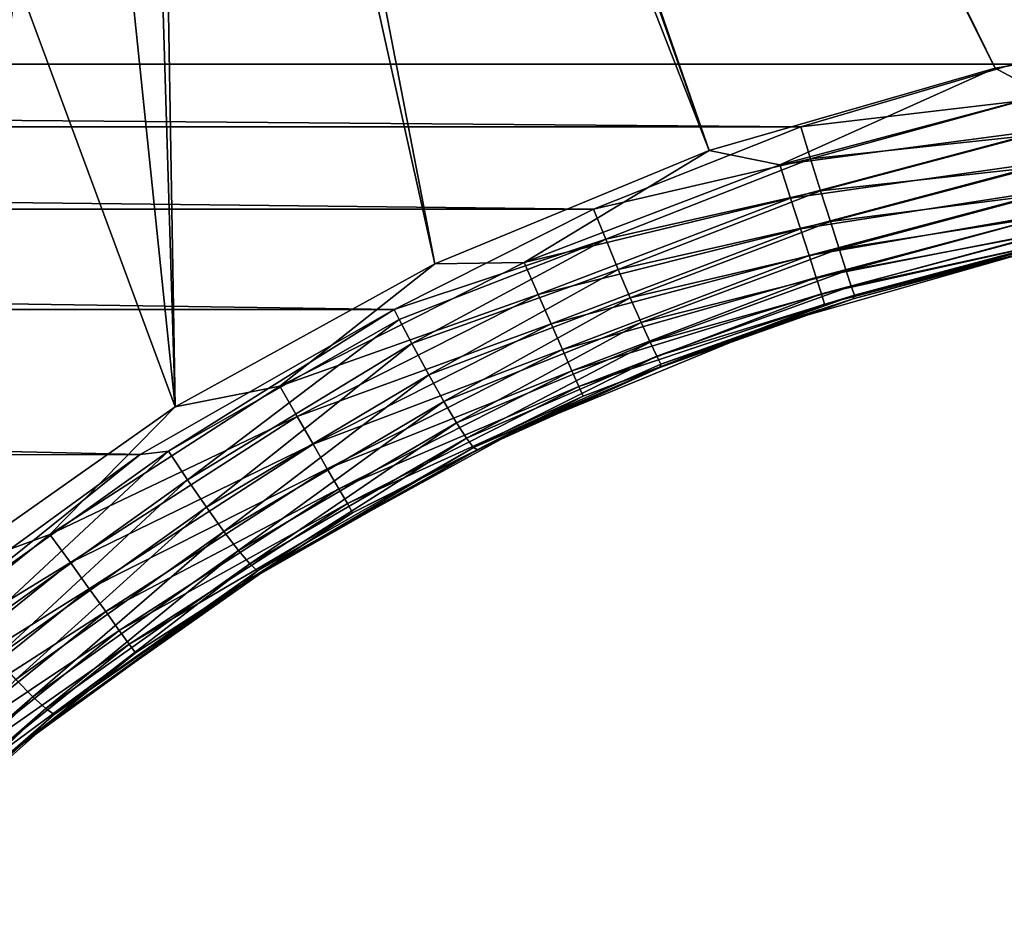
# Model space of a CAD drawing. Header units: metres. Extents: x -106 to 264, y -111 to 81.
# Tile 113 of 549: x 24 to 32, y -15 to -8. Entities that reach past the tile are written whole.
import ezdxf

# ---------------------------------------------------------------- set-up
doc = ezdxf.new("R2010")
doc.units = ezdxf.units.M
doc.layers.add('solid_20422013', color=7, linetype='CONTINUOUS')

msp = doc.modelspace()

# ---------------------------------------------------------------- linework, layer by layer
at = {"layer": 'solid_20422013'}
for points in [[(-31.945723, -8.004942, -19), (-34.248116, -7.626623, -19), (88.5, 19.5, -19)], [(31.945723, -8.004942, -19), (-31.945723, -8.004942, -19), (88.5, 19.5, -19)], [(31.797134, -8.038294, 19), (22.398636, 11.103564, 19), (23.465158, 8.620849, 19)], [(31.797134, -8.038294, 19), (34.154991, -7.639208, 19), (22.398636, 11.103564, 19)], [(29.49114, -8.702693, 19), (23.465158, 8.620849, 19), (24.262009, 6.027804, 19)], [(29.49114, -8.702693, 19), (31.797134, -8.038294, 19), (23.465158, 8.620849, 19)], [(29.49114, -8.702693, 19), (24.262009, 6.027804, 19), (24.769415, 3.378479, 19)], [(24.769415, 3.378479, 19), (27.27673, -9.6161, 19), (29.49114, -8.702693, 19)], [(27.27673, -9.6161, 19), (24.769415, 3.378479, 19), (24.990267, 0.675939, 19)], [(25.181824, -10.770038, 19), (24.990267, 0.675939, 19), (24.917341, -2.01754, 19)], [(25.181824, -10.770038, 19), (27.27673, -9.6161, 19), (24.990267, 0.675939, 19)], [(25.181824, -10.770038, 19), (24.917341, -2.01754, 19), (24.552698, -4.703825, 19)], [(25.181824, -10.770038, 19), (24.552698, -4.703825, 19), (23.904106, -7.317517, 19)], [(23.228586, -12.146452, 19), (25.181824, -10.770038, 19), (23.904106, -7.317517, 19)], [(32.192829, -8.250951, 18.971178), (34.154991, -7.639208, 19), (31.797134, -8.038294, 19)], [(30.228977, -8.512292, -18.990953), (-31.945723, -8.004942, -19), (31.945723, -8.004942, -19)], [(-30.230602, -8.511734, -18.990973), (-31.945723, -8.004942, -19), (30.228977, -8.512292, -18.990953)], [(30.228977, -8.512292, -18.990953), (31.945723, -8.004942, -19), (32.01099, -8.300763, -18.969091)], [(30.059725, -8.819191, 18.971178), (31.797134, -8.038294, 19), (29.49114, -8.702693, 19)], [(30.059725, -8.819191, 18.971178), (32.192829, -8.250951, 18.971178), (31.797134, -8.038294, 19)], [(32.251068, -8.526525, 18.885706), (32.192829, -8.250951, 18.971178), (30.059725, -8.819191, 18.971178)], [(30.228977, -8.512292, -18.990953), (32.01099, -8.300763, -18.969091), (30.308729, -8.768825, -18.957352)], [(30.308729, -8.768825, -18.957352), (32.01099, -8.300763, -18.969091), (32.072956, -8.581616, -18.87886)], [(-30.230602, -8.511734, -18.990973), (30.228977, -8.512292, -18.990953), (28.55736, -9.175474, -18.951775)], [(-28.558949, -9.174756, -18.951834), (-30.230602, -8.511734, -18.990973), (28.55736, -9.175474, -18.951775)], [(30.308729, -8.768825, -18.957352), (28.55736, -9.175474, -18.951775), (30.228977, -8.512292, -18.990953)], [(30.146296, -9.087218, 18.885706), (32.251068, -8.526525, 18.885706), (30.059725, -8.819191, 18.971178)], [(32.304737, -8.780464, 18.746878), (32.251068, -8.526525, 18.885706), (30.146296, -9.087218, 18.885706)], [(30.308729, -8.768825, -18.957352), (32.072956, -8.581616, -18.87886), (30.389956, -9.028513, -18.870138)], [(30.389956, -9.028513, -18.870138), (32.072956, -8.581616, -18.87886), (32.129322, -8.837096, -18.734426)], [(27.997244, -9.606088, 18.971178), (29.49114, -8.702693, 19), (27.27673, -9.6161, 19)], [(27.997244, -9.606088, 18.971178), (30.059725, -8.819191, 18.971178), (29.49114, -8.702693, 19)], [(30.308729, -8.768825, -18.957352), (28.65686, -9.418468, -18.908016), (28.55736, -9.175474, -18.951775)], [(30.308729, -8.768825, -18.957352), (30.389956, -9.028513, -18.870138), (28.65686, -9.418468, -18.908016)], [(30.226068, -9.334203, 18.746878), (32.304737, -8.780464, 18.746878), (30.146296, -9.087218, 18.885706)], [(32.351765, -9.002989, 18.560036), (32.304737, -8.780464, 18.746878), (30.226068, -9.334203, 18.746878)], [(30.146296, -9.087218, 18.885706), (30.059725, -8.819191, 18.971178), (27.997244, -9.606088, 18.971178)], [(30.389956, -9.028513, -18.870138), (32.129322, -8.837096, -18.734426), (30.468052, -9.276072, -18.726786)], [(30.468052, -9.276072, -18.726786), (32.129322, -8.837096, -18.734426), (32.177792, -9.056771, -18.543934)], [(30.389956, -9.028513, -18.870138), (28.757648, -9.661296, -18.812857), (28.65686, -9.418468, -18.908016)], [(30.389956, -9.028513, -18.870138), (30.468052, -9.276072, -18.726786), (28.757648, -9.661296, -18.812857)], [(30.295973, -9.550633, 18.560036), (32.351765, -9.002989, 18.560036), (30.226068, -9.334203, 18.746878)], [(32.390343, -9.185531, 18.332376), (32.351765, -9.002989, 18.560036), (30.295973, -9.550633, 18.560036)], [(28.111208, -9.863665, 18.885706), (30.146296, -9.087218, 18.885706), (27.997244, -9.606088, 18.971178)], [(30.226068, -9.334203, 18.746878), (30.146296, -9.087218, 18.885706), (28.111208, -9.863665, 18.885706)], [(30.468052, -9.276072, -18.726786), (32.177792, -9.056771, -18.543934), (30.537962, -9.495285, -18.531254)], [(30.537962, -9.495285, -18.531254), (32.177792, -9.056771, -18.543934), (32.21645, -9.231985, -18.319189)], [(-28.558949, -9.174756, -18.951834), (28.55736, -9.175474, -18.951775), (26.949268, -9.985374, -18.861515)], [(-26.949268, -9.985374, -18.861515), (-28.558949, -9.174756, -18.951834), (26.949268, -9.985374, -18.861515)], [(28.55736, -9.175474, -18.951775), (28.65686, -9.418468, -18.908016), (26.949268, -9.985374, -18.861515)], [(30.353319, -9.728175, 18.332376), (32.390343, -9.185531, 18.332376), (30.295973, -9.550633, 18.560036)], [(32.418987, -9.32106, 18.072664), (32.390343, -9.185531, 18.332376), (30.353319, -9.728175, 18.332376)], [(30.468052, -9.276072, -18.726786), (28.854469, -9.889912, -18.66506), (28.757648, -9.661296, -18.812857)], [(30.468052, -9.276072, -18.726786), (30.537962, -9.495285, -18.531254), (28.854469, -9.889912, -18.66506)], [(30.537962, -9.495285, -18.531254), (32.21645, -9.231985, -18.319189), (30.595255, -9.672192, -18.294115)], [(30.595255, -9.672192, -18.294115), (32.21645, -9.231985, -18.319189), (32.24501, -9.361441, -18.065983)], [(28.216223, -10.101018, 18.746878), (30.226068, -9.334203, 18.746878), (28.111208, -9.863665, 18.885706)], [(30.295973, -9.550633, 18.560036), (30.226068, -9.334203, 18.746878), (28.216223, -10.101018, 18.746878)], [(30.395895, -9.859994, 18.072664), (32.418987, -9.32106, 18.072664), (30.353319, -9.728175, 18.332376)], [(32.436592, -9.40436, 17.790901), (32.418987, -9.32106, 18.072664), (30.395895, -9.859994, 18.072664)], [(30.595255, -9.672192, -18.294115), (32.24501, -9.361441, -18.065983), (30.637012, -9.797899, -18.030739)], [(30.637012, -9.797899, -18.030739), (32.24501, -9.361441, -18.065983), (32.26284, -9.442247, -17.789116)], [(28.65686, -9.418468, -18.908016), (26.989979, -10.0647, -18.847626), (26.949268, -9.985374, -18.861515)], [(28.65686, -9.418468, -18.908016), (27.0912, -10.258611, -18.789455), (26.989979, -10.0647, -18.847626)], [(28.65686, -9.418468, -18.908016), (28.757648, -9.661296, -18.812857), (27.0912, -10.258611, -18.789455)], [(30.422062, -9.941012, 17.790901), (32.436592, -9.40436, 17.790901), (30.395895, -9.859994, 18.072664)], [(32.15184, -9.495909, 17.5), (32.436592, -9.40436, 17.790901), (30.422062, -9.941012, 17.790901)], [(30.637012, -9.797899, -18.030739), (32.26284, -9.442247, -17.789116), (30.662291, -9.869958, -17.758165)], [(30.662291, -9.869958, -17.758165), (32.26284, -9.442247, -17.789116), (32.268902, -9.469713, -17.5)], [(30.537962, -9.495285, -18.531254), (28.94145, -10.090093, -18.469273), (28.854469, -9.889912, -18.66506)], [(30.537962, -9.495285, -18.531254), (30.595255, -9.672192, -18.294115), (28.94145, -10.090093, -18.469273)], [(30.007679, -10.110014, 17.5), (32.15184, -9.495909, 17.5), (30.422062, -9.941012, 17.790901)], [(30.652084, -9.89806, -17.491673), (32.15184, -9.495909, 17.5), (30.007679, -10.110014, 17.5)], [(30.652084, -9.89806, -17.491673), (32.268902, -9.469713, -17.5), (32.15184, -9.495909, 17.5)], [(30.662291, -9.869958, -17.758165), (32.268902, -9.469713, -17.5), (30.652084, -9.89806, -17.491673)], [(26.027735, -10.603116, 18.971178), (27.997244, -9.606088, 18.971178), (27.27673, -9.6161, 19)], [(28.111208, -9.863665, 18.885706), (27.997244, -9.606088, 18.971178), (26.027735, -10.603116, 18.971178)], [(28.308247, -10.30901, 18.560036), (30.295973, -9.550633, 18.560036), (28.216223, -10.101018, 18.746878)], [(30.353319, -9.728175, 18.332376), (30.295973, -9.550633, 18.560036), (28.308247, -10.30901, 18.560036)], [(26.027735, -10.603116, 18.971178), (27.27673, -9.6161, 19), (25.181824, -10.770038, 19)], [(28.757648, -9.661296, -18.812857), (27.227757, -10.512119, -18.653406), (27.0912, -10.258611, -18.789455)], [(28.757648, -9.661296, -18.812857), (28.854469, -9.889912, -18.66506), (27.227757, -10.512119, -18.653406)], [(30.595255, -9.672192, -18.294115), (29.013493, -10.250013, -18.235878), (28.94145, -10.090093, -18.469273)], [(30.595255, -9.672192, -18.294115), (30.637012, -9.797899, -18.030739), (29.013493, -10.250013, -18.235878)], [(28.383738, -10.47963, 18.332376), (30.353319, -9.728175, 18.332376), (28.308247, -10.30901, 18.560036)], [(30.395895, -9.859994, 18.072664), (30.353319, -9.728175, 18.332376), (28.383738, -10.47963, 18.332376)], [(30.637012, -9.797899, -18.030739), (29.067226, -10.362476, -17.979225), (29.013493, -10.250013, -18.235878)], [(30.637012, -9.797899, -18.030739), (30.662291, -9.869958, -17.758165), (29.067226, -10.362476, -17.979225)], [(26.167856, -10.847451, 18.885706), (28.111208, -9.863665, 18.885706), (26.027735, -10.603116, 18.971178)], [(28.216223, -10.101018, 18.746878), (28.111208, -9.863665, 18.885706), (26.167856, -10.847451, 18.885706)], [(28.854469, -9.889912, -18.66506), (27.349138, -10.727939, -18.464729), (27.227757, -10.512119, -18.653406)], [(28.854469, -9.889912, -18.66506), (28.94145, -10.090093, -18.469273), (27.349138, -10.727939, -18.464729)], [(28.439785, -10.606308, 18.072664), (30.395895, -9.859994, 18.072664), (28.383738, -10.47963, 18.332376)], [(30.422062, -9.941012, 17.790901), (30.395895, -9.859994, 18.072664), (28.439785, -10.606308, 18.072664)], [(30.662291, -9.869958, -17.758165), (29.101488, -10.425877, -17.714874), (29.067226, -10.362476, -17.979225)], [(30.652084, -9.89806, -17.491673), (30.007679, -10.110014, 17.5), (29.092125, -10.453775, -17.455973)], [(30.652084, -9.89806, -17.491673), (29.092125, -10.453775, -17.455973), (29.101488, -10.425877, -17.714874)], [(30.662291, -9.869958, -17.758165), (30.652084, -9.89806, -17.491673), (29.101488, -10.425877, -17.714874)], [(24.900822, -11.156499, -18.696924), (-26.949268, -9.985374, -18.861515), (26.949268, -9.985374, -18.861515)], [(24.900822, -11.156499, -18.696924), (-24.89687, -11.159752, -18.696466), (-26.949268, -9.985374, -18.861515)], [(25.127964, -11.127584, -18.697666), (24.900822, -11.156499, -18.696924), (26.949268, -9.985374, -18.861515)], [(25.127964, -11.127584, -18.697666), (26.949268, -9.985374, -18.861515), (26.989979, -10.0647, -18.847626)], [(28.474234, -10.684167, 17.790901), (30.422062, -9.941012, 17.790901), (28.439785, -10.606308, 18.072664)], [(30.007679, -10.110014, 17.5), (30.422062, -9.941012, 17.790901), (28.474234, -10.684167, 17.790901)], [(25.282446, -11.360208, -18.617283), (25.127964, -11.127584, -18.697666), (26.989979, -10.0647, -18.847626)], [(25.282446, -11.360208, -18.617283), (26.989979, -10.0647, -18.847626), (27.0912, -10.258611, -18.789455)], [(26.296976, -11.072603, 18.746878), (28.216223, -10.101018, 18.746878), (26.167856, -10.847451, 18.885706)], [(28.308247, -10.30901, 18.560036), (28.216223, -10.101018, 18.746878), (26.296976, -11.072603, 18.746878)], [(28.94145, -10.090093, -18.469273), (27.452116, -10.900875, -18.232374), (27.349138, -10.727939, -18.464729)], [(28.94145, -10.090093, -18.469273), (29.013493, -10.250013, -18.235878), (27.452116, -10.900875, -18.232374)], [(27.945229, -10.959043, 17.5), (30.007679, -10.110014, 17.5), (28.474234, -10.684167, 17.790901)], [(29.092125, -10.453775, -17.455973), (30.007679, -10.110014, 17.5), (27.945229, -10.959043, 17.5)], [(25.434982, -11.581501, -18.478142), (25.282446, -11.360208, -18.617283), (27.0912, -10.258611, -18.789455)], [(25.434982, -11.581501, -18.478142), (27.0912, -10.258611, -18.789455), (27.227757, -10.512119, -18.653406)], [(26.410122, -11.269901, 18.560036), (28.308247, -10.30901, 18.560036), (26.296976, -11.072603, 18.746878)], [(28.383738, -10.47963, 18.332376), (28.308247, -10.30901, 18.560036), (26.410122, -11.269901, 18.560036)], [(29.013493, -10.250013, -18.235878), (27.532356, -11.024274, -17.970551), (27.452116, -10.900875, -18.232374)], [(29.013493, -10.250013, -18.235878), (29.067226, -10.362476, -17.979225), (27.532356, -11.024274, -17.970551)], [(29.067226, -10.362476, -17.979225), (27.590244, -11.098736, -17.678015), (27.532356, -11.024274, -17.970551)], [(29.067226, -10.362476, -17.979225), (29.101488, -10.425877, -17.714874), (27.590244, -11.098736, -17.678015)], [(26.502939, -11.431749, 18.332376), (28.383738, -10.47963, 18.332376), (26.410122, -11.269901, 18.560036)], [(28.439785, -10.606308, 18.072664), (28.383738, -10.47963, 18.332376), (26.502939, -11.431749, 18.332376)], [(29.101488, -10.425877, -17.714874), (29.092125, -10.453775, -17.455973), (27.590244, -11.098736, -17.678015)], [(29.092125, -10.453775, -17.455973), (27.621037, -11.117782, -17.376112), (27.590244, -11.098736, -17.678015)], [(29.092125, -10.453775, -17.455973), (27.945229, -10.959043, 17.5), (27.621037, -11.117782, -17.376112)], [(25.575567, -11.776132, -18.283535), (25.434982, -11.581501, -18.478142), (27.227757, -10.512119, -18.653406)], [(25.575567, -11.776132, -18.283535), (27.227757, -10.512119, -18.653406), (27.349138, -10.727939, -18.464729)], [(24.172537, -11.799474, 18.971178), (26.027735, -10.603116, 18.971178), (25.181824, -10.770038, 19)], [(26.167856, -10.847451, 18.885706), (26.027735, -10.603116, 18.971178), (24.172537, -11.799474, 18.971178)], [(26.571852, -11.551916, 18.072664), (28.439785, -10.606308, 18.072664), (26.502939, -11.431749, 18.332376)], [(28.474234, -10.684167, 17.790901), (28.439785, -10.606308, 18.072664), (26.571852, -11.551916, 18.072664)], [(26.614206, -11.625772, 17.790901), (28.474234, -10.684167, 17.790901), (26.571852, -11.551916, 18.072664)], [(27.945229, -10.959043, 17.5), (28.474234, -10.684167, 17.790901), (26.614206, -11.625772, 17.790901)], [(24.172537, -11.799474, 18.971178), (25.181824, -10.770038, 19), (23.228586, -12.146452, 19)], [(25.694874, -11.930862, -18.044098), (25.575567, -11.776132, -18.283535), (27.349138, -10.727939, -18.464729)], [(25.694874, -11.930862, -18.044098), (27.349138, -10.727939, -18.464729), (27.452116, -10.900875, -18.232374)], [(24.337297, -12.02792, 18.885706), (26.167856, -10.847451, 18.885706), (24.172537, -11.799474, 18.971178)], [(26.296976, -11.072603, 18.746878), (26.167856, -10.847451, 18.885706), (24.337297, -12.02792, 18.885706)], [(25.7862, -12.037384, -17.775997), (25.694874, -11.930862, -18.044098), (27.452116, -10.900875, -18.232374)], [(25.7862, -12.037384, -17.775997), (27.452116, -10.900875, -18.232374), (27.532356, -11.024274, -17.970551)], [(25.990137, -12.032435, 17.5), (27.945229, -10.959043, 17.5), (26.614206, -11.625772, 17.790901)], [(27.621037, -11.117782, -17.376112), (27.945229, -10.959043, 17.5), (25.990137, -12.032435, 17.5)], [(25.846653, -12.093699, -17.497494), (25.7862, -12.037384, -17.775997), (27.532356, -11.024274, -17.970551)], [(25.846653, -12.093699, -17.497494), (27.532356, -11.024274, -17.970551), (27.590244, -11.098736, -17.678015)], [(24.489122, -12.238429, 18.746878), (26.296976, -11.072603, 18.746878), (24.337297, -12.02792, 18.885706)], [(26.410122, -11.269901, 18.560036), (26.296976, -11.072603, 18.746878), (24.489122, -12.238429, 18.746878)], [(25.722809, -12.202205, -17.211111), (27.590244, -11.098736, -17.678015), (27.621037, -11.117782, -17.376112)], [(25.722809, -12.202205, -17.211111), (25.846653, -12.093699, -17.497494), (27.590244, -11.098736, -17.678015)], [(25.722809, -12.202205, -17.211111), (27.621037, -11.117782, -17.376112), (25.990137, -12.032435, 17.5)], [(24.900822, -11.156499, -18.696924), (23.010382, -12.530283, -18.503851), (-24.89687, -11.159752, -18.696466)], [(23.384657, -12.372516, -18.521843), (23.010382, -12.530283, -18.503851), (24.900822, -11.156499, -18.696924)], [(25.127964, -11.127584, -18.697666), (23.384657, -12.372516, -18.521843), (24.900822, -11.156499, -18.696924)], [(23.562353, -12.587959, -18.441534), (23.384657, -12.372516, -18.521843), (25.127964, -11.127584, -18.697666)], [(25.282446, -11.360208, -18.617283), (23.562353, -12.587959, -18.441534), (25.127964, -11.127584, -18.697666)], [(24.622164, -12.422897, 18.560036), (26.410122, -11.269901, 18.560036), (24.489122, -12.238429, 18.746878)], [(26.502939, -11.431749, 18.332376), (26.410122, -11.269901, 18.560036), (24.622164, -12.422897, 18.560036)], [(23.737507, -12.791911, -18.302521), (23.562353, -12.587959, -18.441534), (25.282446, -11.360208, -18.617283)], [(25.434982, -11.581501, -18.478142), (23.737507, -12.791911, -18.302521), (25.282446, -11.360208, -18.617283)], [(24.731302, -12.574221, 18.332376), (26.502939, -11.431749, 18.332376), (24.622164, -12.422897, 18.560036)], [(26.571852, -11.551916, 18.072664), (26.502939, -11.431749, 18.332376), (24.731302, -12.574221, 18.332376)], [(23.898603, -12.970137, -18.108093), (23.737507, -12.791911, -18.302521), (25.434982, -11.581501, -18.478142)], [(25.575567, -11.776132, -18.283535), (23.898603, -12.970137, -18.108093), (25.434982, -11.581501, -18.478142)], [(24.812332, -12.686572, 18.072664), (26.571852, -11.551916, 18.072664), (24.731302, -12.574221, 18.332376)], [(26.614206, -11.625772, 17.790901), (26.571852, -11.551916, 18.072664), (24.812332, -12.686572, 18.072664)], [(24.862137, -12.755626, 17.790901), (26.614206, -11.625772, 17.790901), (24.812332, -12.686572, 18.072664)], [(25.990137, -12.032435, 17.5), (26.614206, -11.625772, 17.790901), (24.862137, -12.755626, 17.790901)], [(22.451752, -13.182198, 18.971178), (24.172537, -11.799474, 18.971178), (23.228586, -12.146452, 19)], [(24.337297, -12.02792, 18.885706), (24.172537, -11.799474, 18.971178), (22.451752, -13.182198, 18.971178)], [(24.034939, -13.110476, -17.868877), (23.898603, -12.970137, -18.108093), (25.575567, -11.776132, -18.283535)], [(25.694874, -11.930862, -18.044098), (24.034939, -13.110476, -17.868877), (25.575567, -11.776132, -18.283535)], [(24.138872, -13.205443, -17.601025), (24.034939, -13.110476, -17.868877), (25.694874, -11.930862, -18.044098)], [(25.7862, -12.037384, -17.775997), (24.138872, -13.205443, -17.601025), (25.694874, -11.930862, -18.044098)], [(22.639366, -13.392279, 18.885706), (24.337297, -12.02792, 18.885706), (22.451752, -13.182198, 18.971178)], [(24.489122, -12.238429, 18.746878), (24.337297, -12.02792, 18.885706), (22.639366, -13.392279, 18.885706)], [(24.207159, -13.253469, -17.322779), (24.138872, -13.205443, -17.601025), (25.7862, -12.037384, -17.775997)], [(24.166719, -13.316843, 17.5), (25.990137, -12.032435, 17.5), (24.862137, -12.755626, 17.790901)], [(25.722809, -12.202205, -17.211111), (25.990137, -12.032435, 17.5), (24.166719, -13.316843, 17.5)], [(25.846653, -12.093699, -17.497494), (24.207159, -13.253469, -17.322779), (25.7862, -12.037384, -17.775997)], [(25.722809, -12.202205, -17.211111), (24.207159, -13.253469, -17.322779), (25.846653, -12.093699, -17.497494)], [(25.722809, -12.202205, -17.211111), (24.166719, -13.316843, 17.5), (23.952757, -13.488566, -17.017933)], [(25.722809, -12.202205, -17.211111), (23.952757, -13.488566, -17.017933), (24.207159, -13.253469, -17.322779)], [(22.81225, -13.585866, 18.746878), (24.489122, -12.238429, 18.746878), (22.639366, -13.392279, 18.885706)], [(24.622164, -12.422897, 18.560036), (24.489122, -12.238429, 18.746878), (22.81225, -13.585866, 18.746878)], [(22.963747, -13.755506, 18.560036), (24.622164, -12.422897, 18.560036), (22.81225, -13.585866, 18.746878)], [(24.731302, -12.574221, 18.332376), (24.622164, -12.422897, 18.560036), (22.963747, -13.755506, 18.560036)], [(23.088024, -13.894664, 18.332376), (24.731302, -12.574221, 18.332376), (22.963747, -13.755506, 18.560036)], [(24.812332, -12.686572, 18.072664), (24.731302, -12.574221, 18.332376), (23.088024, -13.894664, 18.332376)], [(23.180294, -13.997984, 18.072664), (24.812332, -12.686572, 18.072664), (23.088024, -13.894664, 18.332376)], [(24.862137, -12.755626, 17.790901), (24.812332, -12.686572, 18.072664), (23.180294, -13.997984, 18.072664)], [(23.237005, -14.061486, 17.790901), (24.862137, -12.755626, 17.790901), (23.180294, -13.997984, 18.072664)], [(24.166719, -13.316843, 17.5), (24.862137, -12.755626, 17.790901), (23.237005, -14.061486, 17.790901)], [(24.034939, -13.110476, -17.868877), (22.504429, -14.448699, -17.670025), (23.898603, -12.970137, -18.108093)], [(22.61936, -14.53086, -17.40243), (22.504429, -14.448699, -17.670025), (24.034939, -13.110476, -17.868877)], [(24.138872, -13.205443, -17.601025), (22.61936, -14.53086, -17.40243), (24.034939, -13.110476, -17.868877)], [(22.694212, -14.569798, -17.124453), (22.61936, -14.53086, -17.40243), (24.138872, -13.205443, -17.601025)], [(24.207159, -13.253469, -17.322779), (22.694212, -14.569798, -17.124453), (24.138872, -13.205443, -17.601025)], [(23.952757, -13.488566, -17.017933), (22.694212, -14.569798, -17.124453), (24.207159, -13.253469, -17.322779)], [(22.497654, -14.796292, 17.5), (24.166719, -13.316843, 17.5), (23.237005, -14.061486, 17.790901)], [(23.952757, -13.488566, -17.017933), (24.166719, -13.316843, 17.5), (22.497654, -14.796292, 17.5)], [(23.952757, -13.488566, -17.017933), (22.497654, -14.796292, 17.5), (22.332027, -14.962416, -16.79512)], [(23.952757, -13.488566, -17.017933), (22.332027, -14.962416, -16.79512), (22.694212, -14.569798, -17.124453)]]:
    msp.add_3dface(points, dxfattribs=at)

doc.saveas('drawing.dxf')
